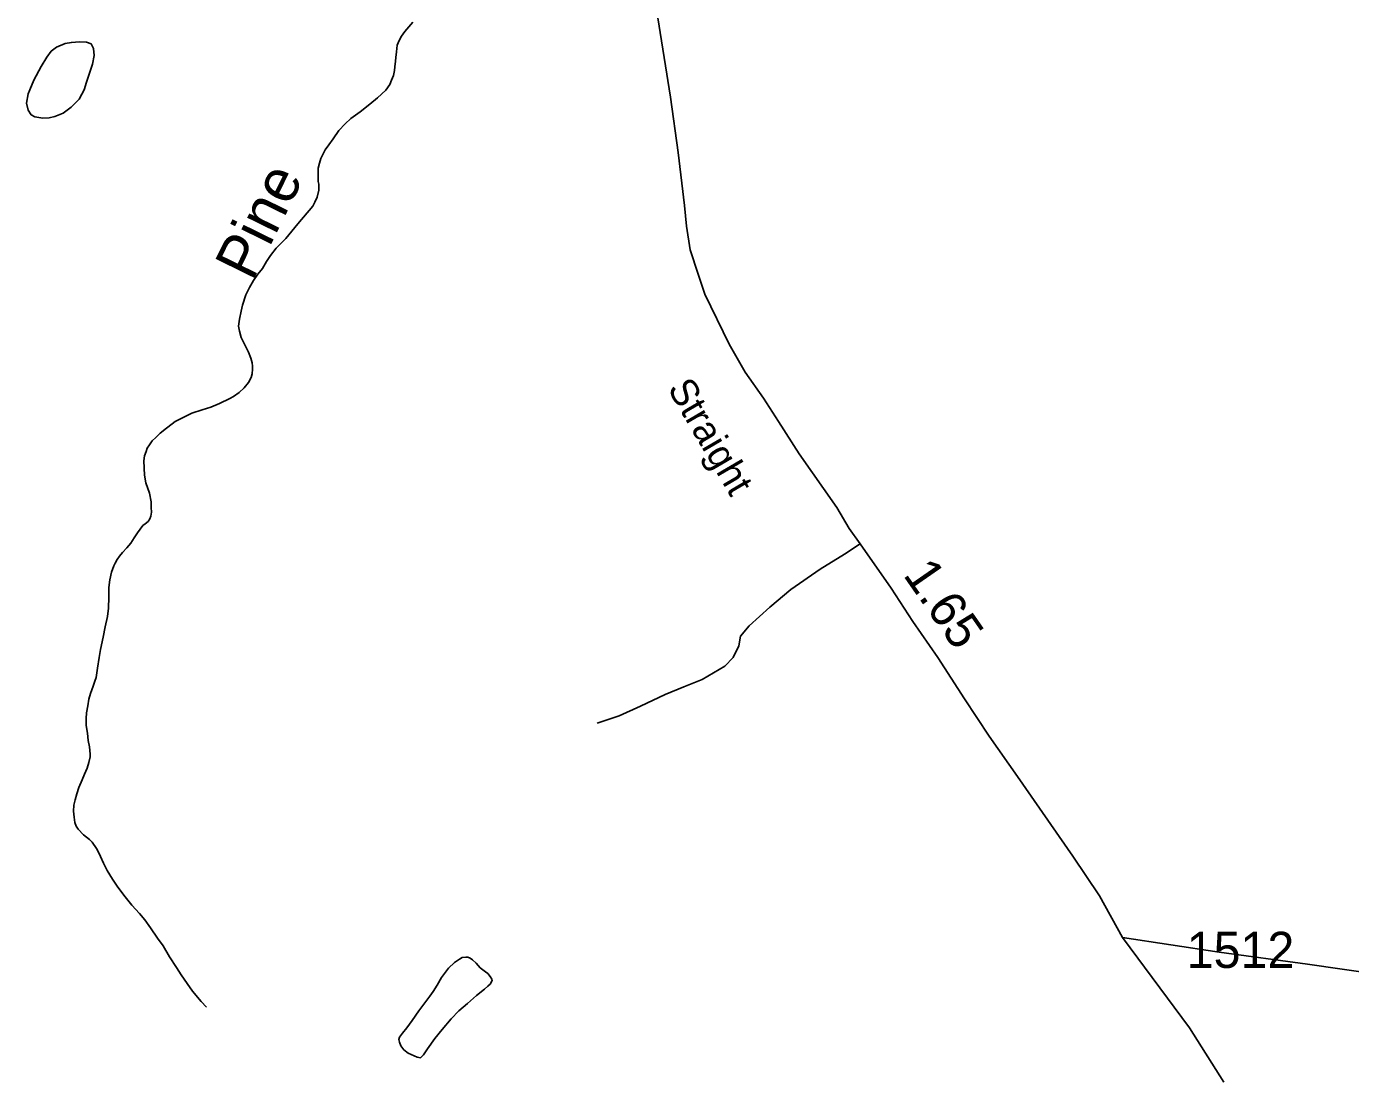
# Model space of a CAD drawing. Extents: x 2220236 to 2384410, y 720751 to 894131.
# Drawn here: x 2342054 to 2346630, y 851214 to 854860 of the extents above; entities that cross this region are included whole.
import ezdxf

# ---------------------------------------------------------------- set-up
doc = ezdxf.new("R2010")
doc.units = 0
for name, color, linetype in [('Exist Hydrographic Creek Single Shore', 7, 'Continuous'), ('Exist Hydrographic Creek Single Shore Label', 7, 'Continuous'), ('Exist Hydrographic Misc Water Feature', 7, 'Continuous'), ('Exist Hydrographic Pond Under 1500 Sq Ft', 7, 'Continuous'), ('Exist Road Non-System Type 51', 7, 'Continuous'), ('Exist Road Secondary Mileage Hundredths English Label', 7, 'Continuous'), ('Exist Road Secondary Type 51 Attributed', 7, 'Continuous'), ('Exist Road Secondary Type 51 Label', 7, 'Continuous'), ('Exist Road Secondary Type 51 Number Label', 7, 'Continuous')]:
    doc.layers.add(name, color=color, linetype=linetype)

msp = doc.modelspace()

# ---------------------------------------------------------------- linework, layer by layer
at = {"layer": 'Exist Hydrographic Creek Single Shore'}
for points in [[(2343389.5, 854875), (2343361.6, 854842.6), (2343349.8, 854826.7), (2343342.2, 854812.3), (2343335, 854795.6), (2343332.7, 854772.5), (2343330.8, 854752.8), (2343329, 854740.5), (2343327.2, 854720.8), (2343325.4, 854708.2), (2343322.2, 854691), (2343315.7, 854674.4), (2343310, 854660), (2343296.1, 854639.7), (2343266.6, 854613.9), (2343240.6, 854591.5), (2343206.9, 854564.9), (2343175.3, 854542.2), (2343154.8, 854523.4), (2343133.7, 854500.2), (2343114.2, 854471.5), (2343098.3, 854451.1), (2343086.6, 854433.6), (2343071.1, 854403.4), (2343066.1, 854387.5), (2343062.2, 854370.2), (2343061.6, 854344.6), (2343061.8, 854324.9), (2343064.2, 854315.2), (2343064.3, 854294.8), (2343058.4, 854270.6), (2343050.6, 854253.2), (2343043, 854238.8), (2342991.7, 854177.6), (2342950.4, 854127.7), (2342916.7, 854093.5), (2342897, 854068.7), (2342883.4, 854048.5), (2342869.6, 854024.3), (2342853.7, 854004.6), (2342838.2, 853982), (2342824.4, 853958.4), (2342811.6, 853933.3), (2342800.9, 853897.4), (2342795.3, 853875.8)], [(2342795.3, 853875.8), (2342789.8, 853848.7), (2342787.2, 853824.6), (2342790.2, 853807.7), (2342796.3, 853785.6), (2342808.5, 853759.9), (2342821.1, 853734.1), (2342829.1, 853714.1), (2342833.4, 853697.9), (2342835.5, 853686.5), (2342835.6, 853675.6), (2342834, 853660.1), (2342829.9, 853647.5), (2342820.7, 853630), (2342806.4, 853611.4), (2342788.7, 853594.9), (2342768.9, 853581), (2342757, 853574.9), (2342721, 853557), (2342691.3, 853544.3), (2342661.5, 853535.6), (2342625.5, 853523.6), (2342595.6, 853509.2), (2342568, 853495), (2342557.1, 853487), (2342538, 853472.4), (2342516.5, 853454.1), (2342500.6, 853439.7), (2342488.7, 853427.7), (2342478.7, 853414.2), (2342471, 853403.1), (2342467.2, 853391.4), (2342461.6, 853375.8), (2342459.3, 853359.3)]]:
    msp.add_lwpolyline(points, dxfattribs=at)
at = {"layer": 'Exist Hydrographic Misc Water Feature'}
msp.add_lwpolyline([(2342459.3, 853359.3), (2342462, 853309.1), (2342466.3, 853283.1), (2342478.6, 853247.5), (2342485.1, 853217.5), (2342485.3, 853197.8), (2342485.6, 853181.4), (2342483.9, 853167.3), (2342480, 853158.2), (2342474.1, 853149.8), (2342463.9, 853141.2), (2342456.3, 853135), (2342446.3, 853123.1), (2342437.9, 853110.6), (2342426.5, 853092.7), (2342414.8, 853074.2), (2342401, 853058.2), (2342385.3, 853041.8), (2342375.3, 853029.9), (2342367.6, 853018.1), (2342359.9, 853005.6), (2342355.7, 852995.6), (2342348, 852974), (2342342.5, 852947.5), (2342338.7, 852921.7), (2342339.1, 852887.3), (2342337.7, 852849.5), (2342333.9, 852821.4), (2342326.2, 852785), (2342318.8, 852749.6), (2342309.4, 852707.2), (2342305.6, 852679.1), (2342299.9, 852642.8), (2342294.3, 852610.7), (2342290.6, 852597.4), (2342284.7, 852580.8), (2342274.9, 852554.8), (2342269.2, 852534.9), (2342265.5, 852512.7), (2342261.9, 852488.6), (2342260, 852468.8), (2342260.4, 852444.2), (2342264.7, 852418.2), (2342267.1, 852393), (2342271.3, 852370.8), (2342273.7, 852344.7), (2342273.7, 852336.5), (2342269.9, 852316.6), (2342264.1, 852296.7), (2342254.4, 852276.6), (2342246.7, 852256.6), (2342235, 852229.8), (2342227.4, 852208.2), (2342221.7, 852187.6), (2342217.5, 852169.4), (2342216.1, 852148), (2342218.2, 852127.4), (2342220.6, 852109.5), (2342226, 852096.6), (2342232.7, 852086.3), (2342250.9, 852066.4), (2342271.2, 852050.8), (2342281.2, 852040.7), (2342295.5, 852019), (2342301.5, 852008.7), (2342309.8, 851991), (2342320.2, 851969.1), (2342332.4, 851943.4), (2342350.7, 851912.9), (2342369.2, 851885.8), (2342394.9, 851852.4), (2342417.7, 851823.8), (2342444.2, 851794.6), (2342462.5, 851772.4), (2342482.6, 851745.3), (2342507.1, 851709.3), (2342526.2, 851683.1), (2342548.1, 851645.3), (2342572.3, 851607.9), (2342588.7, 851582.3), (2342609, 851552.6), (2342627.5, 851526.4), (2342657.8, 851490.6), (2342676, 851471)], dxfattribs=at)
at = {"layer": 'Exist Hydrographic Pond Under 1500 Sq Ft'}
for points in [[(2342079.9, 854674.7), (2342104.2, 854721.6), (2342123.9, 854754.3), (2342139.8, 854774.6), (2342157.6, 854788.5), (2342187.3, 854801.2), (2342209.4, 854805.4), (2342237.3, 854807.5), (2342261.3, 854805.8), (2342277.3, 854799.9), (2342285.5, 854783.9), (2342287.8, 854760.3), (2342282.1, 854729.6), (2342272.4, 854702.2), (2342261, 854668), (2342253.2, 854641.4), (2342245.7, 854625.7), (2342235.8, 854609.5), (2342208.1, 854581.5), (2342180.4, 854560.6), (2342152.3, 854548.7), (2342132.8, 854544.6), (2342110.5, 854543.7), (2342082.5, 854547.4), (2342070.3, 854555.1), (2342060.2, 854571.1), (2342053.9, 854595.5), (2342059.5, 854626.9), (2342065.2, 854641.3), (2342079.9, 854674.7)], [(2343447.4, 851509.1), (2343410.1, 851458.3), (2343386.9, 851424.6), (2343368.8, 851399.9), (2343352.9, 851381.2), (2343343.2, 851367.6), (2343341.3, 851359.4), (2343343.3, 851349.6), (2343347.4, 851337.6), (2343357.8, 851323.9), (2343372.5, 851311.4), (2343393.8, 851302.4), (2343403.9, 851297.9), (2343416.1, 851296.1), (2343425.8, 851306.4), (2343439.5, 851326.6), (2343465.2, 851362.8), (2343490.9, 851393.4), (2343522.2, 851430.1), (2343548, 851458.1), (2343577.8, 851483.9), (2343609.5, 851510.8), (2343637.1, 851533.3), (2343648.8, 851543.6), (2343657.1, 851551.2), (2343658.9, 851555.5), (2343662.8, 851562.9), (2343662.7, 851567.1), (2343656.7, 851577.4), (2343648.4, 851586.9), (2343640.3, 851593.1), (2343622.3, 851607.2), (2343608.2, 851623), (2343595.9, 851635), (2343587.8, 851640.2), (2343579.7, 851644.2), (2343572.2, 851643.8), (2343559.8, 851642.4), (2343549.9, 851636.4), (2343533.6, 851624.9), (2343512.4, 851605.3), (2343488.8, 851573.1), (2343473.1, 851546.9), (2343459.2, 851525), (2343447.4, 851509.1)]]:
    msp.add_lwpolyline(points, dxfattribs=at)
at = {"layer": 'Exist Road Non-System Type 51'}
for points in [[(2344935.7, 853072.5), (2344881.1, 853036.8), (2344797, 852984.2), (2344696.1, 852914.8), (2344622.6, 852853.8), (2344551.1, 852788.6), (2344521.7, 852752.8), (2344515.4, 852719.2), (2344496.4, 852679.2), (2344467, 852649.8), (2344389.4, 852602.8), (2344326.2, 852578.3), (2344261, 852550.9), (2344175.9, 852511), (2344102.3, 852477.3), (2344026.7, 852452.1)], [(2346959.9, 851549.8), (2346480.7, 851619.2), (2346175.9, 851661.2), (2345841.7, 851711.7)]]:
    msp.add_lwpolyline(points, dxfattribs=at)
at = {"layer": 'Exist Road Secondary Type 51 Attributed'}
msp.add_lwpolyline([(2344231.6, 854919.2), (2344279.9, 854616.3), (2344305.7, 854425.2), (2344327.8, 854241.7), (2344334.7, 854169.7), (2344347.7, 854088), (2344374.7, 854004.3), (2344398.7, 853934.9), (2344482.8, 853762.4), (2344537.4, 853665.6), (2344600.5, 853575.2), (2344653, 853495.3), (2344724.5, 853383.8), (2344854.1, 853198.3), (2344897.1, 853124.8), (2344935.7, 853072.5), (2345041.9, 852919), (2345117.6, 852803.3), (2345203.7, 852679.2), (2345296.2, 852536.2), (2345381.5, 852406.9), (2345479.2, 852268), (2345670.3, 851992.5), (2345762, 851855.6), (2345841.7, 851711.7), (2346073.4, 851399.5), (2346191.6, 851211.1)], dxfattribs=at)

# ---------------------------------------------------------------- texts
at = {"layer": 'Exist Hydrographic Creek Single Shore Label'}
msp.add_text('Pine', height=150, rotation=63.7942, dxfattribs=at).set_placement((2342835, 853976.1))
at = {"layer": 'Exist Road Secondary Mileage Hundredths English Label'}
msp.add_text('1.65', height=125, rotation=304.779, dxfattribs=at).set_placement((2345081.4, 852965))
at = {"layer": 'Exist Road Secondary Type 51 Label'}
msp.add_text('Straight', height=95, rotation=300.33, dxfattribs=at).set_placement((2344267.6, 853609.1))
at = {"layer": 'Exist Road Secondary Type 51 Number Label'}
msp.add_text('1512', height=125, dxfattribs=at).set_placement((2346063.7, 851606.3))

doc.saveas('drawing.dxf')
